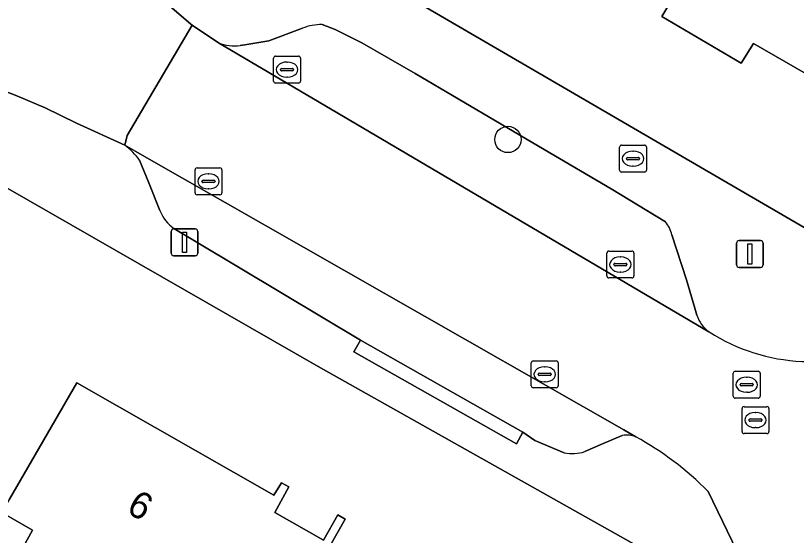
# Model space of a CAD drawing. Extents: x 160455 to 162082, y 388339 to 389736.
# Drawn here: x 161113.53 to 161142.55, y 388504.99 to 388524.31 of the extents above; entities that cross this region are included whole.
import ezdxf

# ---------------------------------------------------------------- set-up
doc = ezdxf.new("R2010")
doc.units = 0
for name, color, linetype in [('IMGEO_Boom', 7, 'Continuous'), ('IMGEO_Brandkraan', 7, 'Continuous'), ('IMGEO_Erf', 7, 'Continuous'), ('IMGEO_Kolk', 7, 'Continuous'), ('IMGEO_Lichtmast', 7, 'Continuous'), ('IMGEO_Pand', 7, 'Continuous'), ('IMGEO_Pand_nummerreeks', 7, 'Continuous'), ('IMGEO_Parkeervlak_open', 7, 'Continuous'), ('IMGEO_Rijbaan_lokaal_open', 7, 'Continuous'), ('IMGEO_Rioolput', 7, 'Continuous'), ('IMGEO_Voetpad_open', 7, 'Continuous')]:
    doc.layers.add(name, color=color, linetype=linetype)

msp = doc.modelspace()

# ---------------------------------------------------------------- linework, layer by layer
at = {"layer": 'IMGEO_Boom'}
msp.add_circle((161131.826, 388519.708), 0.489, dxfattribs=at)
at = {"layer": 'IMGEO_Brandkraan'}
for p, q in [((161135.976, 388518.57), (161135.976, 388519.422)), ((161136.051, 388519.496), (161136.903, 388519.496)), ((161136.464, 388519.276), (161136.489, 388519.276)), ((161136.977, 388519.422), (161136.977, 388518.57)), ((161136.235, 388518.99), (161136.235, 388519.002)), ((161136.278, 388519.039), (161136.676, 388519.039)), ((161136.719, 388519.002), (161136.719, 388518.99)), ((161136.673, 388518.953), (161136.275, 388518.953)), ((161136.487, 388518.716), (161136.462, 388518.716)), ((161136.903, 388518.496), (161136.051, 388518.496))]:
    msp.add_line(p, q, dxfattribs=at)
for points in [[(161135.976, 388518.57), (161135.976, 388519.422)], [(161136.051, 388519.496), (161136.903, 388519.496)], [(161136.977, 388519.422), (161136.977, 388518.57)], [(161136.903, 388518.496), (161136.051, 388518.496)]]:
    msp.add_lwpolyline(points, dxfattribs=at)
for centre, radius, start, end in [((161136.053, 388519.42), 0.0765, 91.552, 178.448), ((161136.053, 388519.42), 0.0765, 91.552, 178.448), ((161136.901, 388519.42), 0.0765, 1.552, 88.448), ((161136.901, 388519.42), 0.0765, 1.552, 88.448), ((161136.275, 388518.999), 0.0403, 85.8775, 175.7526), ((161136.272, 388518.989), 0.0366, 178.938, 274.7102), ((161136.676, 388518.996), 0.043, 264.8664, 352.4533), ((161136.68, 388519.001), 0.0386, 1.7309, 96.639), ((161136.053, 388518.572), 0.0765, 181.552, 268.448), ((161136.053, 388518.572), 0.0765, 181.552, 268.448), ((161136.901, 388518.572), 0.0765, 271.552, 358.448), ((161136.901, 388518.572), 0.0765, 271.552, 358.448)]:
    msp.add_arc(centre, radius, start, end, dxfattribs=at)
for centre, major_axis, ratio, start_param, end_param in [((161136.463, 388518.996), (-0.387, 0.002), 0.722429, 4.712389, 7.853982), ((161136.488, 388518.996), (-0.39, 0.002), 0.717154, 1.570796, 4.712389)]:
    msp.add_ellipse(centre, major_axis=major_axis, ratio=ratio, start_param=start_param, end_param=end_param, dxfattribs=at)
at = {"layer": 'IMGEO_Erf'}
for points in [[(161142.908, 388522.153), (161140.947, 388523.282), (161140.494, 388522.55), (161137.552, 388524.282), (161137.978, 388525.008), (161136.003, 388526.172), (161138.087, 388529.774), (161137.292, 388530.238), (161139.109, 388533.357), (161139.905, 388532.895), (161142.007, 388536.51), (161147.41, 388533.369)], [(161119.571, 388529.875), (161121.614, 388528.808), (161142.839, 388516.438)], [(161137.004, 388504.385), (161124.771, 388511.26), (161110.612, 388519.381)]]:
    msp.add_lwpolyline(points, dxfattribs=at)
msp.add_lwpolyline([(161108.376, 388497.833), (161110.333, 388505.085), (161113.624, 388504.208), (161114.165, 388505.182), (161113.023, 388505.836), (161113.31, 388506.333), (161115.808, 388510.663), (161123.133, 388506.479), (161123.411, 388506.944), (161123.682, 388506.787), (161123.168, 388505.838), (161124.975, 388504.805), (161125.508, 388505.747), (161125.783, 388505.59), (161123.76, 388502.027), (161126.812, 388500.285), (161126.65, 388500), (161124.337, 388495.942), (161121.272, 388490.565), (161116.609, 388493.227), (161118.513, 388496.563), (161112.564, 388500), (161110.562, 388496.57)], close=True, dxfattribs=at)
at = {"layer": 'IMGEO_Kolk'}
for p, q in [((161123.194, 388522.806), (161124.046, 388522.806)), ((161123.119, 388521.88), (161123.119, 388522.732)), ((161123.607, 388522.586), (161123.632, 388522.586)), ((161124.12, 388522.732), (161124.12, 388521.88)), ((161123.378, 388522.3), (161123.378, 388522.312)), ((161123.816, 388522.263), (161123.418, 388522.263)), ((161123.421, 388522.349), (161123.819, 388522.349)), ((161123.862, 388522.312), (161123.862, 388522.3)), ((161123.63, 388522.026), (161123.605, 388522.026)), ((161124.046, 388521.806), (161123.194, 388521.806)), ((161120.199, 388517.726), (161120.199, 388518.578)), ((161120.274, 388518.652), (161121.126, 388518.652)), ((161120.687, 388518.432), (161120.712, 388518.432)), ((161121.2, 388518.578), (161121.2, 388517.726)), ((161120.458, 388518.146), (161120.458, 388518.158)), ((161120.896, 388518.109), (161120.498, 388518.109)), ((161120.501, 388518.195), (161120.899, 388518.195)), ((161120.942, 388518.158), (161120.942, 388518.146)), ((161120.71, 388517.872), (161120.685, 388517.872)), ((161121.126, 388517.652), (161120.274, 388517.652)), ((161135.507, 388514.632), (161135.507, 388515.484)), ((161135.582, 388515.558), (161136.434, 388515.558)), ((161136.508, 388515.484), (161136.508, 388514.632)), ((161135.995, 388515.338), (161136.02, 388515.338)), ((161135.766, 388515.052), (161135.766, 388515.064)), ((161136.204, 388515.015), (161135.806, 388515.015)), ((161135.809, 388515.101), (161136.207, 388515.101)), ((161136.25, 388515.064), (161136.25, 388515.052)), ((161136.018, 388514.778), (161135.993, 388514.778)), ((161136.434, 388514.558), (161135.582, 388514.558)), ((161132.77, 388511.474), (161133.622, 388511.474)), ((161132.695, 388510.548), (161132.695, 388511.4)), ((161133.183, 388511.254), (161133.208, 388511.254)), ((161133.696, 388511.4), (161133.696, 388510.548)), ((161132.954, 388510.968), (161132.954, 388510.98)), ((161133.392, 388510.931), (161132.994, 388510.931)), ((161132.997, 388511.017), (161133.395, 388511.017)), ((161133.438, 388510.98), (161133.438, 388510.968)), ((161133.206, 388510.694), (161133.181, 388510.694)), ((161133.622, 388510.474), (161132.77, 388510.474))]:
    msp.add_line(p, q, dxfattribs=at)
for points in [[(161123.194, 388522.806), (161124.046, 388522.806)], [(161123.119, 388521.88), (161123.119, 388522.732)], [(161124.12, 388522.732), (161124.12, 388521.88)], [(161124.046, 388521.806), (161123.194, 388521.806)], [(161120.199, 388517.726), (161120.199, 388518.578)], [(161120.274, 388518.652), (161121.126, 388518.652)], [(161121.2, 388518.578), (161121.2, 388517.726)], [(161121.126, 388517.652), (161120.274, 388517.652)], [(161135.507, 388514.632), (161135.507, 388515.484)], [(161135.582, 388515.558), (161136.434, 388515.558)], [(161136.508, 388515.484), (161136.508, 388514.632)], [(161136.434, 388514.558), (161135.582, 388514.558)], [(161132.77, 388511.474), (161133.622, 388511.474)], [(161132.695, 388510.548), (161132.695, 388511.4)], [(161133.696, 388511.4), (161133.696, 388510.548)], [(161133.622, 388510.474), (161132.77, 388510.474)]]:
    msp.add_lwpolyline(points, dxfattribs=at)
for centre, radius, start, end in [((161123.196, 388522.73), 0.0765, 91.552, 178.448), ((161123.196, 388522.73), 0.0765, 91.552, 178.448), ((161124.044, 388522.73), 0.0765, 1.552, 88.448), ((161124.044, 388522.73), 0.0765, 1.552, 88.448), ((161123.418, 388522.309), 0.0403, 85.8775, 175.7526), ((161123.415, 388522.299), 0.0366, 178.938, 274.7102), ((161123.819, 388522.306), 0.043, 264.8664, 352.4533), ((161123.823, 388522.311), 0.0386, 1.7309, 96.639), ((161123.196, 388521.882), 0.0765, 181.552, 268.448), ((161123.196, 388521.882), 0.0765, 181.552, 268.448), ((161124.044, 388521.882), 0.0765, 271.552, 358.448), ((161124.044, 388521.882), 0.0765, 271.552, 358.448), ((161120.276, 388518.576), 0.0765, 91.552, 178.448), ((161120.276, 388518.576), 0.0765, 91.552, 178.448), ((161121.124, 388518.576), 0.0765, 1.552, 88.448), ((161121.124, 388518.576), 0.0765, 1.552, 88.448), ((161120.498, 388518.155), 0.0403, 85.8775, 175.7526), ((161120.495, 388518.145), 0.0366, 178.938, 274.7102), ((161120.899, 388518.152), 0.043, 264.8664, 352.4533), ((161120.903, 388518.157), 0.0386, 1.7309, 96.639), ((161120.276, 388517.728), 0.0765, 181.552, 268.448), ((161120.276, 388517.728), 0.0765, 181.552, 268.448), ((161121.124, 388517.728), 0.0765, 271.552, 358.448), ((161121.124, 388517.728), 0.0765, 271.552, 358.448), ((161135.584, 388515.482), 0.0765, 91.552, 178.448), ((161135.584, 388515.482), 0.0765, 91.552, 178.448), ((161136.432, 388515.482), 0.0765, 1.552, 88.448), ((161136.432, 388515.482), 0.0765, 1.552, 88.448), ((161135.806, 388515.061), 0.0403, 85.8775, 175.7526), ((161135.803, 388515.051), 0.0366, 178.938, 274.7102), ((161136.207, 388515.058), 0.043, 264.8664, 352.4533), ((161136.211, 388515.063), 0.0386, 1.7309, 96.639), ((161135.584, 388514.634), 0.0765, 181.552, 268.448), ((161135.584, 388514.634), 0.0765, 181.552, 268.448), ((161136.432, 388514.634), 0.0765, 271.552, 358.448), ((161136.432, 388514.634), 0.0765, 271.552, 358.448), ((161132.772, 388511.398), 0.0765, 91.552, 178.448), ((161132.772, 388511.398), 0.0765, 91.552, 178.448), ((161133.62, 388511.398), 0.0765, 1.552, 88.448), ((161133.62, 388511.398), 0.0765, 1.552, 88.448), ((161132.994, 388510.977), 0.0403, 85.8775, 175.7526), ((161132.991, 388510.967), 0.0366, 178.938, 274.7102), ((161133.395, 388510.974), 0.043, 264.8664, 352.4533), ((161133.399, 388510.979), 0.0386, 1.7309, 96.639), ((161132.772, 388510.55), 0.0765, 181.552, 268.448), ((161132.772, 388510.55), 0.0765, 181.552, 268.448), ((161133.62, 388510.55), 0.0765, 271.552, 358.448), ((161133.62, 388510.55), 0.0765, 271.552, 358.448)]:
    msp.add_arc(centre, radius, start, end, dxfattribs=at)
for centre, major_axis, ratio, start_param, end_param in [((161123.606, 388522.306), (-0.387, 0.002), 0.722429, 4.712389, 7.853982), ((161123.631, 388522.306), (-0.39, 0.002), 0.717154, 1.570796, 4.712389), ((161120.686, 388518.152), (-0.387, 0.002), 0.722429, 4.712389, 7.853982), ((161120.711, 388518.152), (-0.39, 0.002), 0.717154, 1.570796, 4.712389), ((161135.994, 388515.058), (-0.387, 0.002), 0.722429, 4.712389, 7.853982), ((161136.019, 388515.058), (-0.39, 0.002), 0.717154, 1.570796, 4.712389), ((161133.182, 388510.974), (-0.387, 0.002), 0.722429, 4.712389, 7.853982), ((161133.207, 388510.974), (-0.39, 0.002), 0.717154, 1.570796, 4.712389)]:
    msp.add_ellipse(centre, major_axis=major_axis, ratio=ratio, start_param=start_param, end_param=end_param, dxfattribs=at)
at = {"layer": 'IMGEO_Lichtmast'}
for p, q in [((161119.414, 388516.383), (161120.204, 388516.383)), ((161120.204, 388516.383), (161119.414, 388516.383)), ((161119.314, 388515.483), (161119.314, 388516.283)), ((161119.314, 388516.283), (161119.314, 388515.483)), ((161120.304, 388516.283), (161120.304, 388515.483)), ((161120.304, 388515.483), (161120.304, 388516.283)), ((161140.322, 388515.049), (161140.322, 388515.849)), ((161140.322, 388515.849), (161140.322, 388515.049)), ((161140.422, 388515.949), (161141.212, 388515.949)), ((161141.212, 388515.949), (161140.422, 388515.949)), ((161141.312, 388515.849), (161141.312, 388515.049)), ((161141.312, 388515.049), (161141.312, 388515.849)), ((161120.204, 388515.383), (161119.414, 388515.383)), ((161119.414, 388515.383), (161120.204, 388515.383)), ((161141.212, 388514.949), (161140.422, 388514.949)), ((161140.422, 388514.949), (161141.212, 388514.949))]:
    msp.add_line(p, q, dxfattribs=at)
for points in [[(161119.734, 388516.258), (161119.884, 388516.258), (161119.884, 388515.508), (161119.734, 388515.508), (161119.734, 388516.258)], [(161140.742, 388515.824), (161140.892, 388515.824), (161140.892, 388515.074), (161140.742, 388515.074), (161140.742, 388515.824)]]:
    msp.add_lwpolyline(points, dxfattribs=at)
for centre, start, end in [((161119.414, 388516.283), 90, 180), ((161119.414, 388516.283), 90, 180), ((161120.204, 388516.283), 0, 90), ((161120.204, 388516.283), 360, 90), ((161140.422, 388515.849), 90, 180), ((161140.422, 388515.849), 90, 180), ((161141.212, 388515.849), 0, 90), ((161141.212, 388515.849), 360, 90), ((161119.414, 388515.483), 180, 270), ((161119.414, 388515.483), 180, 270), ((161120.204, 388515.483), 270, 0), ((161120.204, 388515.483), 270, 0), ((161140.422, 388515.049), 180, 270), ((161140.422, 388515.049), 180, 270), ((161141.212, 388515.049), 270, 0), ((161141.212, 388515.049), 270, 0)]:
    msp.add_arc(centre, 0.1, start, end, dxfattribs=at)
at = {"layer": 'IMGEO_Pand'}
msp.add_lwpolyline([(161147.41, 388533.369), (161142.007, 388536.51), (161139.905, 388532.895), (161139.109, 388533.357), (161137.292, 388530.238), (161138.087, 388529.774), (161136.003, 388526.172), (161137.978, 388525.008), (161137.552, 388524.282), (161140.494, 388522.55), (161140.947, 388523.282), (161142.908, 388522.153)], dxfattribs=at)
msp.add_lwpolyline([(161115.808, 388510.663), (161113.31, 388506.333), (161113.023, 388505.836), (161114.165, 388505.182), (161113.624, 388504.208), (161110.333, 388505.085), (161108.376, 388497.833), (161110.562, 388496.57), (161112.564, 388500), (161118.513, 388496.563), (161116.609, 388493.227), (161121.272, 388490.565), (161124.337, 388495.942), (161126.65, 388500), (161126.812, 388500.285), (161123.76, 388502.027), (161125.783, 388505.59), (161125.508, 388505.747), (161124.975, 388504.805), (161123.168, 388505.838), (161123.682, 388506.787), (161123.411, 388506.944), (161123.133, 388506.479)], close=True, dxfattribs=at)
at = {"layer": 'IMGEO_Parkeervlak_open'}
for points in [[(161137.68, 388516.651), (161135.662, 388517.872), (161133.172, 388519.341), (161128.382, 388522.163), (161126.403, 388523.302), (161125.413, 388523.797), (161124.918, 388523.977)], [(161124.198, 388523.842), (161122.939, 388523.377), (161122.045, 388523.226), (161121.882, 388523.198)], [(161121.073, 388523.303), (161139.299, 388512.559)], [(161136.578, 388508.653), (161136.138, 388508.905), (161118.322, 388519.077), (161117.585, 388519.498)], [(161118.14, 388518.933), (161118.484, 388518.095), (161118.893, 388517.066)], [(161119.417, 388516.396), (161120.236, 388515.906), (161123.446, 388513.984), (161126.346, 388512.248), (161132.386, 388508.819), (161132.821, 388508.516), (161133.919, 388508.058)], [(161138.849, 388513.173), (161138.771, 388513.44), (161138.459, 388514.493), (161137.92, 388516.156)], [(161134.68, 388508.101), (161135.342, 388508.394), (161136.077, 388508.705)]]:
    msp.add_lwpolyline(points, dxfattribs=at)
for centre, radius, start, end in [((161124.888, 388522.148), 1.83, 89.0714, 112.1679), ((161121.689, 388524.882), 1.695, 248.6842, 276.5256), ((161116.237, 388517.619), 2.313, 34.629, 54.3479), ((161120.306, 388517.631), 1.522, 201.8045, 234.2527), ((161136.733, 388515.886), 1.217, 12.8092, 38.9235), ((161140.018, 388513.558), 1.23, 198.2144, 234.2609), ((161136.22, 388507.639), 1.076, 70.5355, 97.6132), ((161134.219, 388509.512), 1.485, 258.3599, 288.1081)]:
    msp.add_arc(centre, radius, start, end, dxfattribs=at)
at = {"layer": 'IMGEO_Rijbaan_lokaal_open'}
for points in [[(161112.84, 388521.61), (161113.574, 388521.335), (161114.624, 388520.885), (161115.799, 388520.32), (161117.585, 388519.498), (161117.679, 388519.852), (161120.088, 388523.96), (161120.038, 388523.993), (161118.988, 388524.907)], [(161139.299, 388512.559), (161121.073, 388523.303), (161120.088, 388523.96), (161117.679, 388519.852), (161117.585, 388519.498), (161118.322, 388519.077), (161136.138, 388508.905), (161136.578, 388508.653)], [(161139.265, 388506.622), (161142.47, 388500), (161149.771, 388484.915)]]:
    msp.add_lwpolyline(points, dxfattribs=at)
for centre, radius, start, end in [((161143.078, 388518.427), 6.979, 237.2177, 297.3749), ((161130.826, 388498.25), 11.887, 44.7711, 61.0604)]:
    msp.add_arc(centre, radius, start, end, dxfattribs=at)
at = {"layer": 'IMGEO_Rioolput'}
for p, q in [((161140.201, 388510.162), (161140.201, 388511.014)), ((161140.276, 388511.088), (161141.128, 388511.088)), ((161140.689, 388510.868), (161140.714, 388510.868)), ((161141.202, 388511.014), (161141.202, 388510.162)), ((161140.46, 388510.582), (161140.46, 388510.594)), ((161140.503, 388510.631), (161140.901, 388510.631)), ((161140.944, 388510.594), (161140.944, 388510.582)), ((161140.898, 388510.545), (161140.5, 388510.545)), ((161140.712, 388510.308), (161140.687, 388510.308)), ((161141.128, 388510.088), (161140.276, 388510.088)), ((161140.526, 388508.846), (161140.526, 388509.698)), ((161140.601, 388509.772), (161141.453, 388509.772)), ((161141.527, 388509.698), (161141.527, 388508.846)), ((161141.014, 388509.552), (161141.039, 388509.552)), ((161140.785, 388509.266), (161140.785, 388509.278)), ((161141.223, 388509.229), (161140.825, 388509.229)), ((161140.828, 388509.315), (161141.226, 388509.315)), ((161141.269, 388509.278), (161141.269, 388509.266)), ((161141.037, 388508.992), (161141.012, 388508.992)), ((161141.453, 388508.772), (161140.601, 388508.772))]:
    msp.add_line(p, q, dxfattribs=at)
for points in [[(161140.201, 388510.162), (161140.201, 388511.014)], [(161140.276, 388511.088), (161141.128, 388511.088)], [(161141.202, 388511.014), (161141.202, 388510.162)], [(161141.128, 388510.088), (161140.276, 388510.088)], [(161140.526, 388508.846), (161140.526, 388509.698)], [(161140.601, 388509.772), (161141.453, 388509.772)], [(161141.527, 388509.698), (161141.527, 388508.846)], [(161141.453, 388508.772), (161140.601, 388508.772)]]:
    msp.add_lwpolyline(points, dxfattribs=at)
for centre, radius, start, end in [((161140.278, 388511.012), 0.0765, 91.552, 178.448), ((161140.278, 388511.012), 0.0765, 91.552, 178.448), ((161141.126, 388511.012), 0.0765, 1.552, 88.448), ((161141.126, 388511.012), 0.0765, 1.552, 88.448), ((161140.5, 388510.591), 0.0403, 85.8775, 175.7526), ((161140.497, 388510.581), 0.0366, 178.938, 274.7102), ((161140.901, 388510.588), 0.043, 264.8664, 352.4533), ((161140.905, 388510.593), 0.0386, 1.7309, 96.639), ((161140.278, 388510.164), 0.0765, 181.552, 268.448), ((161140.278, 388510.164), 0.0765, 181.552, 268.448), ((161141.126, 388510.164), 0.0765, 271.552, 358.448), ((161141.126, 388510.164), 0.0765, 271.552, 358.448), ((161140.603, 388509.696), 0.0765, 91.552, 178.448), ((161140.603, 388509.696), 0.0765, 91.552, 178.448), ((161141.451, 388509.696), 0.0765, 1.552, 88.448), ((161141.451, 388509.696), 0.0765, 1.552, 88.448), ((161140.825, 388509.275), 0.0403, 85.8775, 175.7526), ((161140.822, 388509.265), 0.0366, 178.938, 274.7102), ((161141.226, 388509.272), 0.043, 264.8664, 352.4533), ((161141.23, 388509.277), 0.0386, 1.7309, 96.639), ((161140.603, 388508.848), 0.0765, 181.552, 268.448), ((161140.603, 388508.848), 0.0765, 181.552, 268.448), ((161141.451, 388508.848), 0.0765, 271.552, 358.448), ((161141.451, 388508.848), 0.0765, 271.552, 358.448)]:
    msp.add_arc(centre, radius, start, end, dxfattribs=at)
for centre, major_axis, ratio, start_param, end_param in [((161140.688, 388510.588), (-0.387, 0.002), 0.722429, 4.712389, 7.853982), ((161140.713, 388510.588), (-0.39, 0.002), 0.717154, 1.570796, 4.712389), ((161141.013, 388509.272), (-0.387, 0.002), 0.722429, 4.712389, 7.853982), ((161141.038, 388509.272), (-0.39, 0.002), 0.717154, 1.570796, 4.712389)]:
    msp.add_ellipse(centre, major_axis=major_axis, ratio=ratio, start_param=start_param, end_param=end_param, dxfattribs=at)
at = {"layer": 'IMGEO_Voetpad_open'}
for points in [[(161142.839, 388516.438), (161121.614, 388528.808), (161119.571, 388529.875)], [(161118.988, 388524.907), (161120.038, 388523.993), (161120.088, 388523.96), (161121.073, 388523.303)], [(161124.918, 388523.977), (161125.413, 388523.797), (161126.403, 388523.302), (161128.382, 388522.163), (161133.172, 388519.341), (161135.662, 388517.872), (161137.68, 388516.651)], [(161121.882, 388523.198), (161122.045, 388523.226), (161122.939, 388523.377), (161124.198, 388523.842)], [(161117.585, 388519.498), (161115.799, 388520.32), (161114.624, 388520.885), (161113.574, 388521.335), (161112.84, 388521.61)], [(161110.612, 388519.381), (161124.771, 388511.26), (161137.004, 388504.385)], [(161118.893, 388517.066), (161118.484, 388518.095), (161118.14, 388518.933)], [(161133.919, 388508.058), (161132.821, 388508.516), (161132.386, 388508.819), (161132.14, 388508.385), (161126.1, 388511.814), (161126.346, 388512.248), (161123.446, 388513.984), (161120.236, 388515.906), (161119.417, 388516.396)], [(161137.92, 388516.156), (161138.459, 388514.493), (161138.771, 388513.44), (161138.849, 388513.173)], [(161136.077, 388508.705), (161135.342, 388508.394), (161134.68, 388508.101)], [(161149.771, 388484.915), (161142.47, 388500), (161139.265, 388506.622)]]:
    msp.add_lwpolyline(points, dxfattribs=at)
msp.add_lwpolyline([(161126.346, 388512.248), (161126.1, 388511.814), (161132.14, 388508.385), (161132.386, 388508.819)], close=True, dxfattribs=at)
for centre, radius, start, end in [((161124.888, 388522.148), 1.83, 89.0714, 112.1679), ((161121.689, 388524.882), 1.695, 248.6842, 276.5256), ((161116.237, 388517.619), 2.313, 34.629, 54.3479), ((161120.306, 388517.631), 1.522, 201.8045, 234.2527), ((161136.733, 388515.886), 1.217, 12.8092, 38.9235), ((161140.018, 388513.558), 1.23, 198.2144, 234.2609), ((161143.078, 388518.427), 6.979, 237.2177, 297.3749), ((161136.22, 388507.639), 1.076, 70.5355, 97.6132), ((161130.826, 388498.25), 11.887, 44.7711, 61.0604), ((161134.219, 388509.512), 1.485, 258.3599, 288.1081)]:
    msp.add_arc(centre, radius, start, end, dxfattribs=at)

# ---------------------------------------------------------------- texts
at = {"layer": 'IMGEO_Pand_nummerreeks'}
msp.add_text('6', height=1, rotation=330.2635, dxfattribs=at).set_placement((161117.605, 388505.86))

doc.saveas('drawing.dxf')
